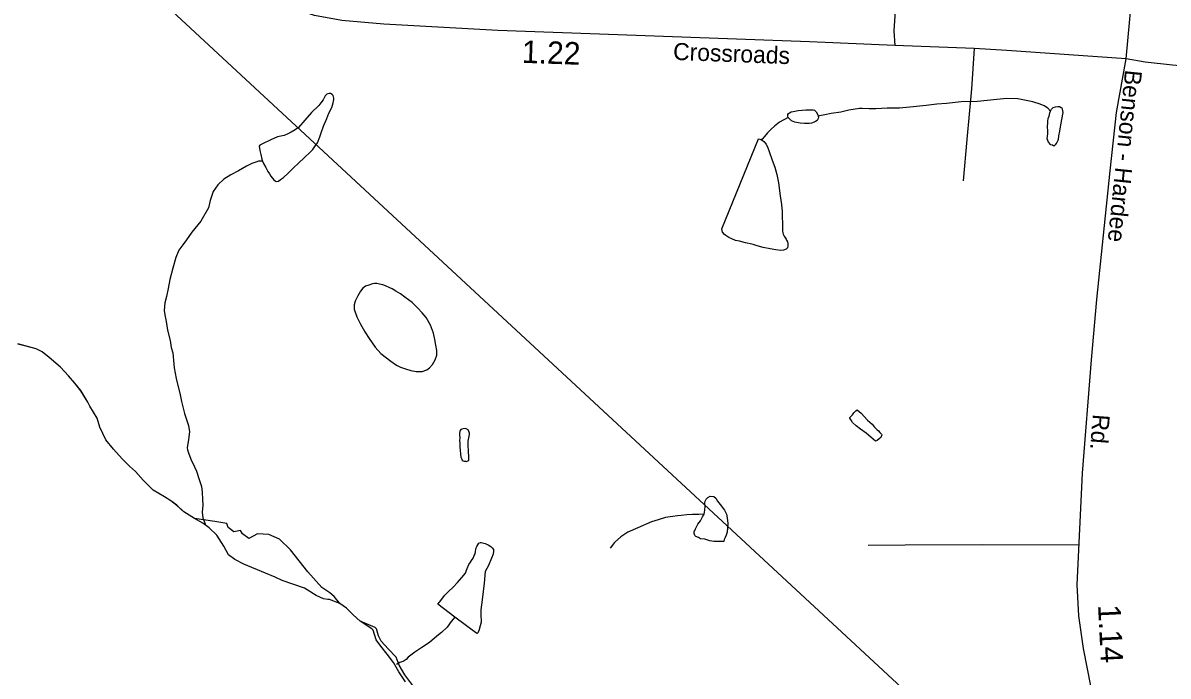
# Model space of a CAD drawing. Extents: x 2082433 to 2279600, y 546599 to 755198.
# Drawn here: x 2116913 to 2123278, y 608071 to 611701 of the extents above; entities that cross this region are included whole.
import ezdxf

# ---------------------------------------------------------------- set-up
doc = ezdxf.new("R2010")
doc.units = 0
for name, color, linetype in [('Exist Boundary Political CountyLine', 7, 'Continuous'), ('Exist Boundary Political Fire Districts', 7, 'Continuous'), ('Exist Hydrographic Misc Water Feature', 7, 'Continuous'), ('Exist Road Non-System Type 51', 7, 'Continuous'), ('Exist Road Secondary Mileage Hundredths English Label', 7, 'Continuous'), ('Exist Road Secondary Type 51 Attributed', 7, 'Continuous'), ('Exist Road Secondary Type 51 Label', 7, 'Continuous')]:
    doc.layers.add(name, color=color, linetype=linetype)

msp = doc.modelspace()

# ---------------------------------------------------------------- linework, layer by layer
at = {"layer": 'Exist Boundary Political CountyLine'}
msp.add_lwpolyline([(2119097.5, 607995.4), (2119035.8, 608077.3), (2119004.2, 608131.9), (2118988.5, 608176.4), (2118944, 608222.3), (2118903.8, 608265.4), (2118889.5, 608294.1), (2118878.2, 608334.2), (2118870.2, 608340.2), (2118788.4, 608376), (2118747.8, 608411.3), (2118710.7, 608448.9), (2118674.8, 608474.5), (2118643.3, 608513.1), (2118619.3, 608533.2), (2118575.1, 608563.3), (2118496.9, 608649.6), (2118400.6, 608772), (2118338.4, 608832.3), (2118280.2, 608858.4), (2118216, 608860.4), (2118168.2, 608836), (2118133.6, 608860.8), (2118121.7, 608880.4), (2118085.6, 608872.4), (2118053.5, 608896.5), (2118045.5, 608918.6), (2117979.3, 608930.6), (2117867.3, 608946.8), (2117807.2, 608983.6), (2117768.3, 609019.6), (2117734.4, 609044.5), (2117699.2, 609066.3), (2117637, 609104.5), (2117581.7, 609158.9), (2117539.2, 609207), (2117505.8, 609237.4), (2117464, 609279), (2117416.8, 609331.1), (2117374.6, 609383.1), (2117340.7, 609454.3), (2117325.6, 609503.2), (2117284.8, 609570.4), (2117273.5, 609592.8), (2117234.3, 609656.9), (2117202.3, 609699.3), (2117166.2, 609740.1), (2117121.5, 609788.1), (2117058.6, 609841.1), (2117020.5, 609873), (2116986.2, 609889.8), (2116884.5, 609916.2)], dxfattribs=at)
at = {"layer": 'Exist Boundary Political Fire Districts'}
for points in [[(2125185.8, 609236.3), (2123275, 606636.7), (2117030.1, 612429.2)], [(2119039, 608039), (2119002.3, 608093.5), (2118972.6, 608145.6), (2118938.1, 608192.7), (2118903, 608237.6), (2118877.2, 608272), (2118859.8, 608326.4), (2118851.8, 608332.4), (2118788.4, 608376), (2118747.8, 608411.3), (2118710.7, 608448.9), (2118674.8, 608474.6), (2118616.6, 608496.1), (2118608.2, 608497.2), (2118584.6, 608500.2), (2118543.6, 608519.4), (2118478.8, 608558.6), (2118353.3, 608601), (2118314.7, 608620.3), (2118262, 608643.4), (2118141.1, 608692.3), (2118090.8, 608719.5), (2118056.2, 608744.4), (2118029.7, 608792.4), (2117991.6, 608853.2), (2117948.9, 608894.8), (2117913, 608921.2), (2117867.3, 608946.9), (2117807.2, 608983.7), (2117768.3, 609019.7), (2117734.4, 609044.6), (2117699.2, 609066.3), (2117637, 609104.5), (2117581.7, 609159), (2117539.2, 609207.1), (2117505.8, 609237.4), (2117464, 609279), (2117416.8, 609331.1), (2117374.6, 609383.1), (2117340.7, 609454.4), (2117325.6, 609503.3), (2117284.8, 609570.4), (2117273.5, 609592.9), (2117234.3, 609657), (2117202.3, 609699.4), (2117166.2, 609740.2), (2117121.5, 609788.2), (2117058.6, 609841.1), (2117020.5, 609873.1), (2116986.2, 609889.9), (2116884.5, 609916.3)]]:
    msp.add_lwpolyline(points, dxfattribs=at)
at = {"layer": 'Exist Hydrographic Misc Water Feature'}
for points in [[(2118244.8, 610933.2), (2118250.8, 610919.2), (2118262.9, 610897.2), (2118275.2, 610875.3), (2118283.2, 610861.3), (2118291.2, 610849.4), (2118307.2, 610829.4), (2118315.4, 610823.5), (2118321.3, 610819.5), (2118333.4, 610821.6), (2118345.1, 610829.6), (2118361.1, 610841.7), (2118387.1, 610865.8), (2118418.9, 610897.9), (2118442.9, 610920), (2118480.6, 610954.2), (2118508.5, 610980.3), (2118524.3, 610996.4), (2118536.4, 611014.5), (2118550.3, 611034.5), (2118564.1, 611068.5), (2118570, 611090.6), (2118583.8, 611126.6), (2118601.6, 611168.7), (2118613.5, 611198.7), (2118629.3, 611230.7), (2118633.4, 611242.7), (2118637.3, 611256.7), (2118641, 611274.8), (2118641, 611282.8), (2118637.1, 611296.8), (2118631.1, 611302.8), (2118623.1, 611308.7), (2118615.1, 611308.7), (2118607.1, 611306.6), (2118603, 611304.6), (2118593, 611294.6), (2118581.1, 611272.6), (2118569.4, 611256.5), (2118557.3, 611242.4), (2118517.5, 611202.3), (2118479.8, 611160.1), (2118443.9, 611120), (2118426.1, 611105.9), (2118404.1, 611093.8), (2118382, 611081.7), (2118366, 611075.6), (2118328.1, 611067.5), (2118290.3, 611051.3), (2118244.4, 611029.1), (2118230.3, 611021.1), (2118226.4, 611015.1), (2118230.7, 610991), (2118234.6, 610969.1), (2118240.9, 610943.1), (2118244.8, 610933.2)], [(2122624.3, 611210.3), (2122610.2, 611226.2), (2122590.1, 611240.1), (2122568.1, 611250), (2122526.1, 611261.8), (2122490.2, 611269.6), (2122442.2, 611279.4), (2122382.2, 611281.2), (2122326.2, 611275), (2122218.1, 611264.5), (2122128.1, 611262.1), (2122046.3, 611253.7), (2121992.4, 611249.5), (2121934.3, 611241.2), (2121842.5, 611232.8), (2121784.4, 611226.6), (2121716.6, 611226.3), (2121654.6, 611224), (2121616.7, 611223.8), (2121578.6, 611225.7), (2121562.6, 611225.7), (2121504.5, 611215.3), (2121458.6, 611205.2), (2121404.7, 611197), (2121370.8, 611190.7), (2121340.9, 611184.6), (2121332.9, 611182.6)], [(2121166.8, 611175.9), (2121165, 611181.9), (2121165, 611191.9), (2121168.9, 611197.9), (2121173, 611201.9), (2121182.8, 611205.9), (2121194.7, 611208), (2121222.6, 611214.1), (2121244.5, 611216.2), (2121264.6, 611218.3), (2121278.6, 611218.4), (2121292.7, 611218.4), (2121304.6, 611218.4), (2121312.6, 611216.5), (2121316.7, 611212.5), (2121322.7, 611206.6), (2121330.9, 611190.6), (2121332.9, 611182.6)], [(2122624.3, 611210.3), (2122630.1, 611222.3), (2122640.1, 611230.3), (2122652.2, 611234.4), (2122666.2, 611236.5), (2122674.2, 611236.5), (2122684.2, 611230.5), (2122688.1, 611228.5), (2122690.1, 611220.6), (2122692.4, 611202.6), (2122680.7, 611134.5), (2122675, 611098.5), (2122668.8, 611072.5), (2122667, 611052.5), (2122664.9, 611046.5), (2122659.2, 611036.4), (2122655.1, 611028.4), (2122651.2, 611022.5), (2122643.2, 611016.4), (2122635.2, 611020.4), (2122627.2, 611022.3), (2122613, 611038.2), (2122606.9, 611056.3), (2122608.9, 611084.2), (2122608.9, 611108.3), (2122608.7, 611116.2), (2122610.6, 611154.2), (2122612.4, 611170.2), (2122616.3, 611182.3), (2122620.4, 611200.3), (2122624.3, 611210.3)], [(2121166.8, 611175.9), (2121119, 611149.7), (2121091.1, 611127.6), (2121071.1, 611109.5), (2121051.4, 611089.4), (2121035.4, 611069.4), (2121021.4, 611055.3), (2121017.3, 611051.3)], [(2121332.9, 611182.6), (2121335, 611176.7), (2121332.9, 611168.7), (2121327, 611158.6), (2121319, 611152.6), (2121311, 611148.5), (2121296.8, 611144.5), (2121282.9, 611142.4), (2121257, 611142.3), (2121233, 611144.2), (2121203.1, 611150), (2121184.9, 611156), (2121173, 611167.9), (2121166.8, 611175.9)], [(2120972, 610469.3), (2120964, 610471.2), (2120930.2, 610479.1), (2120895.9, 610486.9), (2120873.8, 610490.8), (2120853.9, 610500.7), (2120835.9, 610508.6), (2120819.9, 610518.6), (2120811.9, 610524.5), (2120801.8, 610538.5), (2120797.5, 610556.4), (2121001.3, 611057.2), (2121009.3, 611055.3), (2121017.3, 611051.3)], [(2121017.3, 611051.3), (2121021.4, 611049.3), (2121031.7, 611041.3), (2121043.6, 611027.4), (2121053.6, 611007.4), (2121059.6, 610991.4), (2121061.8, 610985.5), (2121077.8, 610937.6), (2121092.2, 610899.6), (2121104.3, 610857.7), (2121112.3, 610811.8), (2121122.9, 610739.8), (2121129.1, 610691.9), (2121133.2, 610651.9), (2121133.4, 610621.9), (2121135.4, 610587.9), (2121135.6, 610546), (2121137.7, 610533.9), (2121139.5, 610525.9), (2121143.8, 610515.9), (2121147.9, 610510), (2121155.9, 610498.1), (2121157.8, 610494.1), (2121161.9, 610484.1), (2121163.9, 610474), (2121164.1, 610462), (2121162.1, 610450), (2121156.1, 610444.1), (2121140.2, 610438), (2121126.2, 610436), (2121098.1, 610439.8), (2121066.1, 610445.7), (2121028.2, 610453.5), (2120994.2, 610461.3), (2120972, 610469.3)], [(2118244.8, 610933.2), (2118222.9, 610933), (2118206.9, 610927), (2118184.7, 610918.8), (2118154.8, 610904.8), (2118111.1, 610878.6), (2118069.1, 610856.4), (2118029.3, 610832.2), (2117997.3, 610800.1), (2117969.6, 610764), (2117953.9, 610713.9), (2117944, 610673.9), (2117902.4, 610599.7), (2117852.6, 610537.6), (2117822.8, 610495.4), (2117801.1, 610467.3), (2117779.1, 610437.2), (2117763.4, 610397.1), (2117745.5, 610337.1), (2117729.7, 610275.1), (2117720.1, 610225.1), (2117710.2, 610181), (2117702.3, 610145), (2117698.6, 610103), (2117702.5, 610079.1), (2117708.8, 610041), (2117717, 609993.1), (2117731.4, 609935.2), (2117737.5, 609897.2), (2117745.5, 609867.2), (2117751.9, 609803.3), (2117754.1, 609783.3), (2117764.4, 609725.4), (2117786.5, 609633.5), (2117794.7, 609597.5), (2117802.7, 609567.6), (2117811.1, 609529.7), (2117821, 609501.7), (2117833.3, 609463.8), (2117839.6, 609427.8), (2117833.5, 609385.8), (2117825.9, 609339.8), (2117827.7, 609327.8), (2117834.1, 609311.8), (2117846, 609275.8), (2117866.3, 609234), (2117878.4, 609210), (2117892.5, 609164.1), (2117904.8, 609124.1), (2117908.7, 609092.2), (2117911, 609052.2), (2117913.3, 609020.2), (2117909.4, 608982.2), (2117913.5, 608950.3), (2117919.6, 608932.3), (2117925.8, 608916.4), (2117925.8, 608911.1)], [(2118879.7, 610252.1), (2118867.6, 610252.1), (2118855.7, 610250), (2118835.6, 610243.9), (2118817.5, 610237.9), (2118801.7, 610225.8), (2118789.8, 610209.7), (2118781.9, 610197.7), (2118773.9, 610183.7), (2118760.1, 610153.6), (2118754.2, 610133.6), (2118754.4, 610109.6), (2118768.3, 610067.7), (2118786.6, 610029.8), (2118812.8, 609983.9), (2118836.8, 609946), (2118871, 609898.2), (2118903.2, 609864.4), (2118957.4, 609820.6), (2118989.6, 609798.8), (2119011.5, 609786.8), (2119039.6, 609779), (2119069.5, 609769.1), (2119099.5, 609763.2), (2119131.7, 609763.4), (2119157.5, 609773.5), (2119173.5, 609783.5), (2119189.5, 609801.6), (2119205.3, 609827.7), (2119213.3, 609853.7), (2119213.1, 609879.6), (2119209, 609909.7), (2119202.8, 609941.6), (2119194.6, 609975.6), (2119178.6, 610021.5), (2119154.2, 610063.4), (2119132.3, 610089.3), (2119108.1, 610115.1), (2119076.1, 610147), (2119035.9, 610176.9), (2119011.9, 610194.8), (2118985.9, 610210.6), (2118965.6, 610222.5), (2118951.6, 610228.4), (2118927.6, 610240.4), (2118913.5, 610244.3), (2118895.7, 610248.2), (2118879.7, 610252.1)], [(2121549.8, 609550.1), (2121571.8, 609532.2), (2121608.1, 609492.3), (2121634.1, 609470.4), (2121646.4, 609454.5), (2121660.4, 609438.6), (2121668.4, 609434.6), (2121676.4, 609424.6), (2121684.4, 609414.7), (2121686.4, 609410.7), (2121680.7, 609396.7), (2121672.7, 609388.6), (2121660.6, 609380.5), (2121652.6, 609376.5), (2121626.5, 609398.4), (2121600.3, 609420.3), (2121568.3, 609442.1), (2121544.3, 609462.1), (2121524, 609479.9), (2121516, 609493.9), (2121510.1, 609503.9), (2121510.1, 609507.9), (2121524, 609521.9), (2121531.8, 609534), (2121541.9, 609544), (2121549.8, 609550.1)], [(2119341, 609396.4), (2119339.4, 609378.3), (2119341.2, 609364.4), (2119341.2, 609342.4), (2119343.5, 609326.4), (2119345.5, 609304.4), (2119347.6, 609286.5), (2119351.9, 609276.5), (2119353.7, 609270.5), (2119359.9, 609266.5), (2119365.8, 609264.5), (2119373.8, 609264.6), (2119377.7, 609262.6), (2119385.7, 609266.6), (2119391.9, 609270.6), (2119391.5, 609288.7), (2119389.6, 609320.6), (2119387.4, 609354.6), (2119387.4, 609376.6), (2119391.1, 609394.6), (2119395.2, 609412.6), (2119395.2, 609420.6), (2119393.1, 609426.6), (2119387.2, 609438.6), (2119373, 609446.5), (2119359.1, 609444.5), (2119353.1, 609442.4), (2119347, 609440.4), (2119343.1, 609436.4), (2119341, 609432.4), (2119339, 609418.3), (2119339, 609410.3), (2119341, 609396.4)], [(2120698.7, 608970.5), (2120702.6, 608992.5), (2120704.4, 609014.5), (2120702.4, 609032.5), (2120704.4, 609042.5), (2120710.4, 609054.5), (2120720.4, 609062.6), (2120732.1, 609070.6), (2120754, 609068.7), (2120764.3, 609058.7), (2120774.3, 609042.8), (2120788.3, 609024.8), (2120812.7, 608993), (2120824.6, 608971.1), (2120826.6, 608951.1), (2120830.9, 608919.1), (2120828.9, 608895), (2120827, 608871), (2120821.1, 608853.1), (2120817, 608841.1), (2120811.3, 608829), (2120809.4, 608819), (2120779.3, 608818.9), (2120753.4, 608818.7), (2120731.3, 608822.7), (2120703.4, 608832.5), (2120679.4, 608834.4), (2120667.3, 608840.3), (2120653.2, 608846.3), (2120647, 608852.3), (2120643.1, 608862.2), (2120643.1, 608872.3), (2120651.1, 608888.3), (2120664.8, 608914.4), (2120678.8, 608934.4), (2120690.9, 608956.4), (2120698.7, 608970.5)], [(2120698.7, 608970.5), (2120670.6, 608968.3), (2120634.5, 608968.2), (2120602.5, 608966), (2120572.6, 608963.9), (2120550.8, 608961.8), (2120484.8, 608951.5), (2120444.8, 608939.4), (2120406.9, 608927.2), (2120331, 608894.9), (2120275.2, 608870.7), (2120237.3, 608844.5), (2120201.6, 608812.3), (2120177.6, 608782.2)], [(2119313.6, 608398.5), (2119219.2, 608470.2), (2119229.3, 608482.2), (2119259, 608520.3), (2119279.1, 608540.4), (2119304.7, 608564.5), (2119328.7, 608590.6), (2119352.5, 608618.7), (2119372.6, 608642.7), (2119378.3, 608658.8), (2119382.2, 608668.8), (2119392.3, 608690.9), (2119400.3, 608702.9), (2119406, 608712.9), (2119416.1, 608726.9), (2119422, 608740.9), (2119426.1, 608751), (2119427.8, 608763), (2119429.8, 608775), (2119431.9, 608783), (2119435.8, 608791), (2119441.9, 608801), (2119447.9, 608809), (2119455.7, 608813), (2119459.5, 608813.1), (2119467.8, 608811.1), (2119481.9, 608807.2), (2119499.7, 608799.3), (2119513.9, 608791.3), (2119521.9, 608783.3), (2119527.8, 608773.4), (2119527.8, 608765.4), (2119526, 608747.4), (2119518, 608725.4), (2119500.4, 608685.3), (2119482.3, 608651.2), (2119476.6, 608587.2), (2119465.1, 608495.2), (2119457.3, 608439.2), (2119457.3, 608415.2), (2119459.5, 608371.2), (2119453.8, 608349.2), (2119447.9, 608323.1), (2119439.9, 608309.2), (2119435.8, 608307.2), (2119313.6, 608398.5)], [(2119313.6, 608398.5), (2119293.7, 608374.5), (2119271.7, 608342.4), (2119239.7, 608312.3), (2119214.1, 608292.1), (2119172.3, 608257.9), (2119130.2, 608229.8), (2119090.5, 608203.7), (2119068.5, 608187.5), (2119054.6, 608175.5), (2119042.5, 608163.5), (2119032.8, 608155.4), (2119024.8, 608151.4), (2119008.8, 608145.3), (2118998.8, 608141.3), (2118988.6, 608135.8)]]:
    msp.add_lwpolyline(points, dxfattribs=at)
at = {"layer": 'Exist Road Non-System Type 51'}
for points in [[(2121760.4, 612735.8), (2121757, 612401.8), (2121763.9, 612175.3), (2121765, 611940.3), (2121759.7, 611740), (2121754.2, 611655.9), (2121759.3, 611575.8)], [(2122200.7, 611558.6), (2122184.6, 611334.4), (2122159.3, 611052.2), (2122139.8, 610822.9)], [(2125509.6, 610561.8), (2125521.3, 610633.9), (2125519, 610661.8), (2125506.9, 610685.8), (2125488.9, 610703.8), (2125436.7, 610735.4), (2125312.5, 610802.9), (2125070, 610935.9), (2124795.4, 611090.6), (2124528.8, 611235.4), (2124396.6, 611304.7), (2124306.4, 611346.3), (2124268.5, 611358.3), (2124190.5, 611375.9), (2124060.3, 611395.3), (2123988.3, 611405), (2123828.4, 611418.2), (2123556.3, 611443.1), (2123302.2, 611465.9), (2123150.1, 611483.3), (2123044.5, 611501.7)], [(2122783, 608797.9), (2122245.3, 608799.4), (2121817.3, 608797.7), (2121611.5, 608796.6)]]:
    msp.add_lwpolyline(points, dxfattribs=at)
at = {"layer": 'Exist Road Secondary Type 51 Attributed'}
for points in [[(2123044.5, 611501.7), (2123086.8, 611944.1), (2123113.5, 612124.9), (2123144.4, 612307), (2123174.7, 612425.8), (2123205.6, 612503.6), (2123257.5, 612608), (2123323, 612744.1), (2123372.7, 612843.4), (2123417.3, 612929.1), (2123635.5, 613364.7), (2123776.7, 613689), (2123850.1, 613894.9), (2123894.1, 614008), (2123930.8, 614092.2), (2123961.5, 614151)], [(2123044.5, 611501.7), (2122382.3, 611547.7), (2122200.7, 611558.6), (2121759.3, 611575.8), (2121285, 611595.8), (2120220.2, 611634.8), (2119551.9, 611658), (2118919.9, 611693.7), (2118686.5, 611714.9), (2118533.6, 611741.4), (2118448.5, 611769.5), (2118372.7, 611808.6), (2118288.7, 611856.9), (2118200.2, 611942.6), (2118120.9, 612044.9), (2118046.2, 612170.7), (2117927.8, 612363.3), (2117832.4, 612485.2), (2117757.6, 612541.5), (2117687.5, 612568.5), (2117624.3, 612576), (2117548.4, 612573.7), (2117342.1, 612522.2), (2117012.2, 612424.7)], [(2123597.6, 605625.4), (2123475.1, 605995.7), (2123321.2, 606483), (2123148.3, 607034.8), (2122988.1, 607499), (2122893.2, 607791.2), (2122808.9, 608223.7), (2122781.5, 608406.2), (2122773, 608577.1), (2122802.5, 609198.5), (2122853.2, 609828.3), (2122882.7, 610163.8), (2122956.5, 610878), (2122992.3, 611202.9), (2123044.5, 611501.7)]]:
    msp.add_lwpolyline(points, dxfattribs=at)

# ---------------------------------------------------------------- texts
at = {"layer": 'Exist Road Secondary Mileage Hundredths English Label'}
for s, rotation, p in [('1.22', 358.01125, (2119684.9, 611479.1)), ('1.14', 272.82531, (2122888.7, 608465))]:
    msp.add_text(s, height=125, rotation=rotation, dxfattribs=at).set_placement(p)
at = {"layer": 'Exist Road Secondary Type 51 Label'}
for s, rotation, p in [('Crossroads', 357.88697, (2120525.7, 611495.5)), ('Benson - Hardee', 264.2322, (2123039.4, 611442.7)), ('Rd.', 265.71719, (2122859.8, 609528.4))]:
    msp.add_text(s, height=95, rotation=rotation, dxfattribs=at).set_placement(p)

doc.saveas('drawing.dxf')
